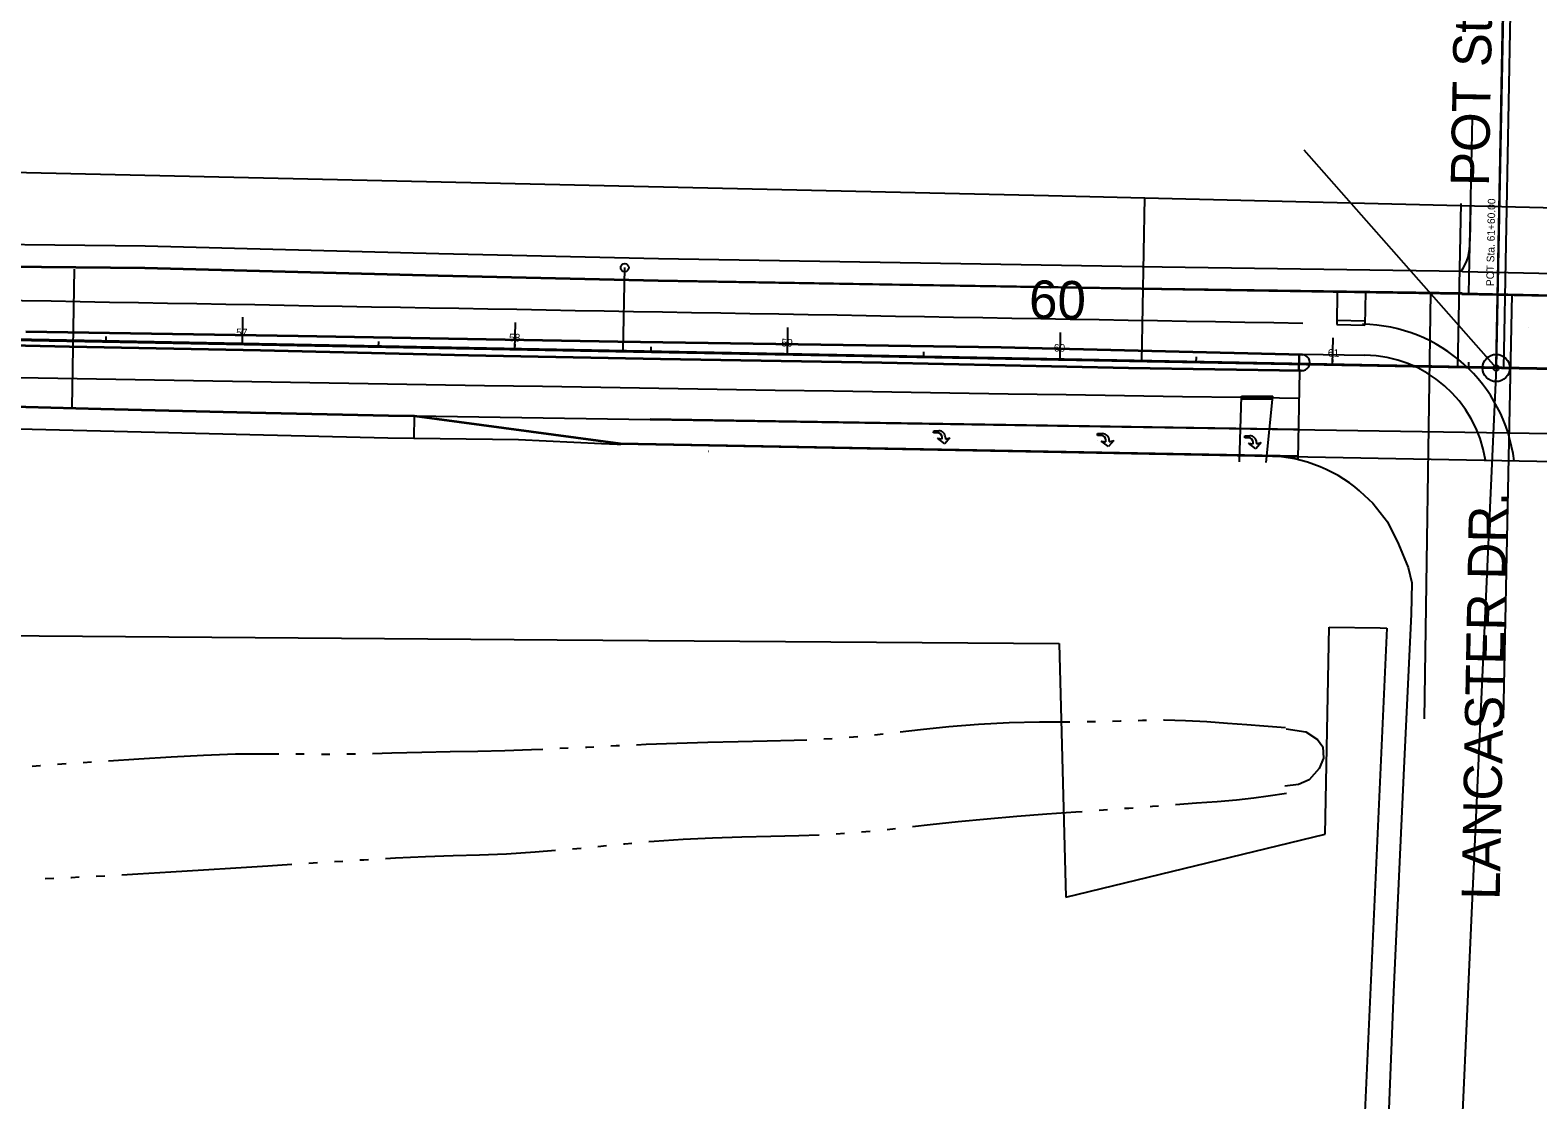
# Model space of a CAD drawing. Extents: x -25029 to 2274964, y -81170 to 687028.
# Drawn here: x -11332 to -10779, y -66260 to -65868 of the extents above; entities that cross this region are included whole.
import ezdxf

# ---------------------------------------------------------------- set-up
doc = ezdxf.new("R2010")
doc.units = 0
for name, color, linetype in [('81911BEA - RW_X_Fee_RW', 7, 'Continuous'), ('BD_X_Canopy', 7, 'Continuous'), ('CULVERT', 7, 'Continuous'), ('DR_P_Cells', 7, 'Continuous'), ('GE_X_CL_100', 7, 'Continuous'), ('GE_X_CL_20', 7, 'Continuous'), ('GK_Visualization', 7, 'Continuous'), ('MT_P_Edge_Line', 7, 'Continuous'), ('MT_P_Lane_Line', 7, 'Continuous'), ('PM_P_Cells', 7, 'Continuous'), ('PM_P_Stop_Line', 7, 'Continuous'), ('PV_X_EOP', 7, 'Continuous'), ('SC_Scratch18', 7, 'Continuous'), ('SC_Scratch19', 7, 'Continuous'), ('SC_Scratch2', 7, 'Continuous'), ('WATER', 7, 'Continuous')]:
    doc.layers.add(name, color=color, linetype=linetype)

msp = doc.modelspace()

# ---------------------------------------------------------------- linework, layer by layer
at = {"layer": '81911BEA - RW_X_Fee_RW'}
for p, q in [((-11352.92, -66089.77), (-11138.69, -66091.38)), ((-11138.69, -66091.38), (-10954.56, -66092.82)), ((-10856.93, -66162.71), (-10855.47, -66086.73)), ((-10834.31, -66087.13), (-10856.65, -66579.42)), ((-10954.56, -66092.82), (-10952.14, -66185.89)), ((-10952.14, -66185.89), (-10856.93, -66162.71))]:
    msp.add_line(p, q, dxfattribs=at)
for points in [[(-10564.43, -65895.84), (-10565.36, -65938.1), (-10958.44, -65928.47), (-11404.19, -65918.46), (-11405.14, -65873.94)], [(-10855.47, -66086.73), (-10836.77, -66087.08), (-10834.31, -66087.13)]]:
    msp.add_lwpolyline(points, dxfattribs=at)
at = {"layer": 'BD_X_Canopy'}
for p, q in [((-10785.12, -65528.96), (-10794.25, -65991.68)), ((-10794.25, -65991.68), (-10864.61, -65911.7)), ((-11971.14, -65969.61), (-10794.25, -65991.68)), ((-10794.25, -65991.68), (-10823.24, -66630.78)), ((-10794.25, -65991.68), (-9327.75, -66019.23))]:
    msp.add_line(p, q, dxfattribs=at)
at = {"layer": 'CULVERT'}
msp.add_lwpolyline([(-10871.22, -66124.05), (-10864.11, -66125.23), (-10859.8, -66127.96), (-10857.83, -66130.71), (-10857.51, -66134.82), (-10859.1, -66138.66), (-10862.82, -66142.81), (-10866.68, -66144.47), (-10871.72, -66145.11)], dxfattribs=at)
at = {"layer": 'DR_P_Cells'}
msp.add_circle((-11113.89, -65954.85), 1.5, dxfattribs=at)
at = {"layer": 'GE_X_CL_100'}
for p, q in [((-10794.16, -65986.68), (-10789.26, -65725.77)), ((-11971.14, -65969.61), (-10794.25, -65991.68)), ((-11254.17, -65983.05), (-11253.98, -65973.06)), ((-11154.19, -65984.93), (-11154, -65974.93)), ((-11054.21, -65986.8), (-11054.02, -65976.81)), ((-10954.22, -65988.68), (-10954.04, -65978.68)), ((-10854.24, -65990.56), (-10854.05, -65980.56)), ((-10794.25, -65991.68), (-9327.75, -66019.23))]:
    msp.add_line(p, q, dxfattribs=at)
msp.add_circle((-10794.25, -65991.68), 5, dxfattribs=at)
msp.add_circle((-10794.25, -65991.68), 5, dxfattribs=at)
at = {"layer": 'GE_X_CL_20'}
for p, q in [((-10794.23, -65990.68), (-10792.92, -65920.73)), ((-10794.23, -65990.68), (-10792.92, -65920.73)), ((-12238.95, -65963.84), (-7122.08, -66061.19)), ((-11304.16, -65982.12), (-11304.12, -65980.12)), ((-11254.17, -65983.05), (-11254.13, -65981.06)), ((-11204.18, -65983.99), (-11204.14, -65981.99)), ((-11154.19, -65984.93), (-11154.15, -65982.93)), ((-11104.2, -65985.87), (-11104.16, -65983.87)), ((-11054.21, -65986.8), (-11054.17, -65984.81)), ((-11004.21, -65987.74), (-11004.18, -65985.74)), ((-10954.22, -65988.68), (-10954.19, -65986.68)), ((-10904.23, -65989.62), (-10904.19, -65987.62)), ((-10854.24, -65990.56), (-10854.2, -65988.56)), ((-10804.25, -65991.49), (-10804.21, -65989.49))]:
    msp.add_line(p, q, dxfattribs=at)
msp.add_circle((-10794.25, -65991.68), 1, dxfattribs=at)
msp.add_circle((-10794.25, -65991.68), 1, dxfattribs=at)
at = {"layer": 'GK_Visualization'}
for p, q in [((-11971.14, -65969.61), (-10794.25, -65991.68)), ((-10794.32, -65991.75), (-10794.18, -65991.61)), ((-10794.32, -65991.61), (-10794.18, -65991.75)), ((-10794.25, -65991.68), (-9327.75, -66019.23))]:
    msp.add_line(p, q, dxfattribs=at)
at = {"layer": 'MT_P_Edge_Line'}
for p, q in [((-11333.57, -65978.2), (-11233.68, -65979.7)), ((-11233.68, -65979.7), (-11116.48, -65981.81)), ((-11317.6, -65984.01), (-11403.91, -65982.25)), ((-11247.55, -65985.41), (-11317.6, -65984.01)), ((-11171.22, -65987.26), (-11247.55, -65985.41)), ((-11116.48, -65981.81), (-10975.86, -65983.91)), ((-10975.86, -65983.91), (-10865.3, -65986.56)), ((-10865.3, -65986.56), (-10842.35, -65986.96)), ((-11100.74, -65988.53), (-11171.22, -65987.26)), ((-11019.59, -65989.88), (-11100.74, -65988.53)), ((-10929.11, -65991.83), (-11019.59, -65989.88)), ((-10865.7, -65992.87), (-10929.11, -65991.83)), ((-10866.61, -65992.66), (-10866.45, -65986.87)), ((-10866.61, -65992.66), (-10866.45, -65986.87)), ((-10866.45, -65986.87), (-10866.61, -65992.66)), ((-11191, -66009.16), (-11115.4, -66019.29)), ((-10866.77, -66014.21), (-11104.55, -66010.5)), ((-11115.43, -66019.29), (-10866.93, -66023.95))]:
    msp.add_line(p, q, dxfattribs=at)
for points in [[(-10806.77, -65964.53), (-10916.94, -65962.87), (-11101.66, -65959.86), (-11182.31, -65958.04), (-11289.95, -65955.2), (-11378.47, -65954.29), (-11483.92, -65951.87), (-11568.97, -65950.7), (-11688.73, -65948.81), (-11781.26, -65947.01), (-11862.28, -65945.89), (-11945.74, -65943.63), (-12022.88, -65942.89), (-12061.34, -65942.49), (-12099.15, -65941.54), (-12123.61, -65940.87), (-12142.77, -65940.64), (-12167.15, -65940.12), (-12185.39, -65939.91), (-12202.99, -65939.22), (-12218.4, -65939.09), (-12234.44, -65938.66), (-12236.51, -65938.6)], [(-10806.77, -65964.53), (-10761.99, -65965.44), (-10594.77, -65969.13), (-10433.54, -65972.08), (-10303.69, -65974.14), (-10177.72, -65976.71), (-10042.77, -65979.12), (-9939.22, -65981.33), (-9785.77, -65983.72), (-9748.37, -65984.14)], [(-12005.65, -65993.42), (-11889.59, -65995.92), (-11792.96, -65997.68), (-11681.82, -65999.13), (-11598.95, -66000.1), (-11516.69, -66002.18), (-11438.57, -66003.51), (-11361.17, -66005.11), (-11306.05, -66006.53), (-11251.2, -66007.87), (-11200.6, -66009.02), (-11191.03, -66009.16)]]:
    msp.add_lwpolyline(points, dxfattribs=at)
for centre, radius, start, end in [((-10844.25, -66032.6), 57, 6.9636, 88.999), ((-10865.49, -65989.71), 2.92, 265.0168, 94.8438), ((-10843.14, -66032.46), 45.5, 8.8043, 88.999)]:
    msp.add_arc(centre, radius, start, end, dxfattribs=at)
at = {"layer": 'MT_P_Lane_Line'}
msp.add_line((-10782.36, -65976.67), (-10782.36, -65976.67), dxfattribs=at)
for centre, radius, start, end in [((4271.23, 801013.91), 867121.26, 268.90947181, 268.99980264), ((-7415.82, 162207.03), 228235.88, 268.7907493, 269.1336993)]:
    msp.add_arc(centre, radius, start, end, dxfattribs=at)
at = {"layer": 'PM_P_Cells'}
for p, q in [((-11000.59, -66017.2), (-11000.59, -66017.2)), ((-11000.58, -66015.45), (-11000.57, -66014.7)), ((-10999.18, -66015.47), (-11000.58, -66015.45)), ((-11000.57, -66014.7), (-10998.71, -66014.72)), ((-10996.53, -66019.49), (-10999.15, -66017.47)), ((-10999.15, -66017.47), (-10997.48, -66017.73)), ((-10997.48, -66017.73), (-10997.47, -66017.2)), ((-10994.59, -66017.26), (-10996.53, -66019.49)), ((-10996.27, -66017.24), (-10996.28, -66017.74)), ((-10996.28, -66017.74), (-10994.59, -66017.26)), ((-10994.59, -66017.26), (-10994.59, -66017.26)), ((-10940.51, -66018.22), (-10940.51, -66018.22)), ((-10940.49, -66016.47), (-10940.48, -66015.72)), ((-10939.09, -66016.48), (-10940.49, -66016.47)), ((-10940.48, -66015.72), (-10938.63, -66015.73)), ((-10936.45, -66020.5), (-10939.07, -66018.48)), ((-10939.07, -66018.48), (-10937.39, -66018.74)), ((-10937.39, -66018.74), (-10937.39, -66018.22)), ((-10934.51, -66018.27), (-10936.45, -66020.5)), ((-10936.19, -66018.26), (-10936.19, -66018.76)), ((-10936.19, -66018.76), (-10934.51, -66018.27)), ((-10934.51, -66018.27), (-10934.51, -66018.27)), ((-10886.45, -66019.02), (-10886.45, -66019.02)), ((-10886.44, -66017.27), (-10886.43, -66016.52)), ((-10885.04, -66017.28), (-10886.44, -66017.27)), ((-10886.43, -66016.52), (-10884.57, -66016.54)), ((-10882.39, -66021.31), (-10885.02, -66019.28)), ((-10885.02, -66019.28), (-10883.34, -66019.55)), ((-10883.34, -66019.55), (-10883.33, -66019.02)), ((-10880.45, -66019.07), (-10882.39, -66021.31)), ((-10882.13, -66019.06), (-10882.14, -66019.56)), ((-10882.14, -66019.56), (-10880.45, -66019.07)), ((-10880.45, -66019.07), (-10880.45, -66019.07))]:
    msp.add_line(p, q, dxfattribs=at)
for centre, radius, start in [((-10999.19, -66017.19), 1.72, 359.4874), ((-10998.73, -66017.18), 2.46, 358.5789), ((-10939.11, -66018.2), 1.72, 359.4874), ((-10938.65, -66018.19), 2.46, 358.5789), ((-10885.06, -66019.01), 1.72, 359.4874), ((-10884.59, -66019), 2.46, 358.5789)]:
    msp.add_arc(centre, radius, start, 89.4874, dxfattribs=at)
at = {"layer": 'PM_P_Stop_Line'}
for p, q in [((-10804.23, -65964.34), (-10802.92, -65899.71)), ((-10924.23, -65989.24), (-10923.1, -65929.13)), ((-10808.25, -65991.42), (-10807.12, -65931.31)), ((-12236.92, -65964.61), (-7120.03, -66060.65)), ((-10852.52, -65963.6), (-10852.71, -65975.77)), ((-10842.18, -65963.75), (-10842.37, -65975.94)), ((-10818.33, -65964.11), (-10820.69, -66120.39)), ((-10788.54, -65964.66), (-10791.7, -66120.17)), ((-10852.71, -65975.77), (-10842.37, -65975.94)), ((-10852.68, -65974.16), (-10842.34, -65974.34)), ((-10866.42, -65992.86), (-10866.95, -66025.17)), ((-10888.44, -66026.14), (-10887.65, -66001.99)), ((-10887.68, -66002.97), (-10876.25, -66002.96)), ((-10887.65, -66001.99), (-10876.15, -66001.97)), ((-10878.55, -66026.41), (-10876.15, -66001.97))]:
    msp.add_line(p, q, dxfattribs=at)
at = {"layer": 'PV_X_EOP'}
for p, q in [((-10803.6, -65932.26), (-10803.92, -65945.1)), ((-11333.57, -65978.45), (-11233.68, -65979.95)), ((-11233.68, -65979.95), (-11116.48, -65982.06)), ((-11317.59, -65983.76), (-11403.9, -65982)), ((-11247.54, -65985.16), (-11317.59, -65983.76)), ((-11171.21, -65987.01), (-11247.54, -65985.16)), ((-11116.48, -65982.06), (-10975.86, -65984.16)), ((-10975.86, -65984.16), (-10865.31, -65986.81)), ((-11100.73, -65988.28), (-11171.21, -65987.01)), ((-11019.58, -65989.63), (-11100.73, -65988.28)), ((-10929.1, -65991.58), (-11019.58, -65989.63)), ((-10865.7, -65992.62), (-10929.1, -65991.58)), ((-11191.14, -66017.41), (-11191.03, -66009.41)), ((-11191.03, -66009.41), (-11115.43, -66019.54)), ((-10641.4, -66017.97), (-11191.03, -66009.41)), ((-11116.66, -66019.67), (-11115.45, -66019.76)), ((-11115.43, -66019.54), (-10669, -66027.91)), ((-11083.19, -66022.22), (-11083.05, -66022.23)), ((-10844.19, -66036.87), (-10839.43, -66041.31)), ((-10839.43, -66041.31), (-10834.1, -66048.18)), ((-10834.1, -66048.18), (-10830.07, -66056.28)), ((-10830.07, -66056.28), (-10826.49, -66064.93)), ((-10826.49, -66064.93), (-10825.15, -66070.55)), ((-10825.15, -66070.55), (-10825.46, -66082)), ((-10825.46, -66082), (-10828.12, -66138.58)), ((-10828.12, -66138.58), (-10831.9, -66220.66)), ((-10831.9, -66220.66), (-10834.91, -66295.55))]:
    msp.add_line(p, q, dxfattribs=at)
for points in [[(-10806.64, -65956.29), (-10916.81, -65954.63), (-11101.5, -65951.62), (-11182.11, -65949.8), (-11289.8, -65946.96), (-11378.33, -65946.05), (-11483.77, -65943.63), (-11568.85, -65942.46), (-11688.58, -65940.57), (-11781.12, -65938.77), (-11862.11, -65937.65), (-11945.59, -65935.39), (-12022.79, -65934.65), (-12061.19, -65934.25), (-12098.93, -65933.3), (-12123.45, -65932.63), (-12142.63, -65932.4), (-12167.01, -65931.88), (-12185.18, -65931.67), (-12202.79, -65930.98), (-12218.25, -65930.85), (-12234.2, -65930.42), (-12236.24, -65930.35)], [(-10806.76, -65964.28), (-10916.93, -65962.62), (-11015.76, -65961.01), (-11101.65, -65959.61), (-11182.3, -65957.79), (-11289.94, -65954.95), (-11378.46, -65954.04), (-11483.91, -65951.62), (-11568.96, -65950.45), (-11688.72, -65948.56), (-11781.25, -65946.76), (-11862.27, -65945.64), (-11945.73, -65943.38), (-12022.87, -65942.64), (-12061.33, -65942.24), (-12099.14, -65941.29), (-12123.6, -65940.62), (-12142.76, -65940.39), (-12167.14, -65939.87), (-12185.38, -65939.66), (-12202.98, -65938.97), (-12218.39, -65938.84), (-12234.43, -65938.41), (-12236.5, -65938.35)], [(-10806.6, -65956.29), (-10761.82, -65957.2), (-10594.6, -65960.89), (-10433.4, -65963.84), (-10303.54, -65965.9), (-10177.56, -65968.47), (-10042.61, -65970.88), (-9939.07, -65973.09), (-9785.66, -65975.48), (-9748.27, -65975.9)], [(-10806.76, -65964.28), (-10761.98, -65965.19), (-10594.76, -65968.88), (-10433.53, -65971.83), (-10303.68, -65973.89), (-10177.71, -65976.46), (-10042.76, -65978.87), (-9939.21, -65981.08), (-9785.76, -65983.47), (-9748.36, -65983.89)], [(-12005.65, -65993.67), (-11889.59, -65996.17), (-11792.96, -65997.93), (-11681.82, -65999.38), (-11598.95, -66000.35), (-11516.69, -66002.43), (-11438.57, -66003.76), (-11361.17, -66005.36), (-11306.05, -66006.78), (-11251.2, -66008.12), (-11200.6, -66009.27), (-11191.03, -66009.41)], [(-12005.81, -66001.67), (-11889.75, -66004.17), (-11793.09, -66005.93), (-11681.92, -66007.38), (-11599.1, -66008.35), (-11516.86, -66010.43), (-11438.73, -66011.76), (-11361.36, -66013.36), (-11306.26, -66014.78), (-11251.39, -66016.12), (-11200.75, -66017.27), (-11152.91, -66017.93), (-11122.47, -66019.4), (-11116.66, -66019.67)]]:
    msp.add_lwpolyline(points, dxfattribs=at)
for centre, radius, start, end in [((-10821.08, -65946.25), 17.2, 324.3354, 3.8307), ((-10865.49, -65989.71), 2.92, 265.0168, 94.8438), ((-10879, -66077.22), 53.28, 49.2101, 91.4827)]:
    msp.add_arc(centre, radius, start, end, dxfattribs=at)
at = {"layer": 'SC_Scratch18'}
msp.add_line((-10791.43, -65991.73), (-10785.86, -65698.92), dxfattribs=at)
at = {"layer": 'SC_Scratch19'}
msp.add_line((-11315.86, -65955.39), (-11316.77, -66006.02), dxfattribs=at)
at = {"layer": 'SC_Scratch2'}
msp.add_line((-11114.47, -65985.67), (-11113.89, -65954.85), dxfattribs=at)
at = {"layer": 'WATER'}
for p, q in [((-10944.32, -66121.44), (-10941.2, -66121.42)), ((-11040.91, -66127.82), (-11037.79, -66127.62)), ((-11031.55, -66127.19), (-11028.44, -66126.9)), ((-11022.22, -66126.29), (-11019.12, -66125.94)), ((-11215.81, -66133.27), (-11212.69, -66133.23)), ((-11137.71, -66131.24), (-11134.59, -66131.1)), ((-11321.95, -66137.09), (-11318.83, -66136.87)), ((-11312.59, -66136.43), (-11309.48, -66136.22)), ((-11036.36, -66162.62), (-11033.24, -66162.43)), ((-11027.01, -66161.94), (-11023.9, -66161.65)), ((-11017.69, -66161), (-11014.58, -66160.65)), ((-11133.04, -66168.12), (-11129.93, -66167.83)), ((-11123.71, -66167.25), (-11120.6, -66166.95)), ((-11229.76, -66173.4), (-11226.64, -66173.2)), ((-11220.4, -66172.81), (-11217.28, -66172.62)), ((-11326.47, -66179.08), (-11323.34, -66178.92))]:
    msp.add_line(p, q, dxfattribs=at)
for points in [[(-11012.91, -66125.23), (-11005.44, -66124.37), (-10995.06, -66123.28), (-10984.13, -66122.35), (-10972.93, -66121.73), (-10961.75, -66121.5), (-10950.98, -66121.47), (-10950.57, -66121.47)], [(-10934.95, -66121.27), (-10932.08, -66121.2), (-10931.82, -66121.19)], [(-10925.58, -66120.98), (-10923.91, -66120.92), (-10922.45, -66120.9)], [(-10916.21, -66120.8), (-10916.07, -66120.8), (-10908.21, -66121), (-10900.4, -66121.43), (-10892.8, -66121.99), (-10885.64, -66122.54), (-10879.49, -66123.02), (-10871.55, -66123.66)], [(-11118.99, -66130.35), (-11117.03, -66130.26), (-11115.86, -66130.21)], [(-11109.62, -66129.92), (-11105.99, -66129.76), (-11094.75, -66129.32), (-11083.44, -66128.99), (-11072.32, -66128.73), (-11061.67, -66128.51), (-11051.69, -66128.26), (-11047.15, -66128.09)], [(-11303.24, -66135.8), (-11292.18, -66135.08), (-11280.29, -66134.33), (-11268.4, -66133.71), (-11256.63, -66133.32), (-11245.08, -66133.24), (-11240.81, -66133.27)], [(-11234.56, -66133.31), (-11233.66, -66133.32), (-11231.44, -66133.33)], [(-11225.19, -66133.34), (-11222.23, -66133.35), (-11222.06, -66133.35)], [(-11206.44, -66133.1), (-11199.36, -66132.93), (-11188.35, -66132.64), (-11177.88, -66132.43), (-11167.81, -66132.25), (-11157.94, -66132.02), (-11148.07, -66131.69), (-11143.96, -66131.51)], [(-11128.35, -66130.8), (-11127.75, -66130.77), (-11125.23, -66130.65)], [(-11331.3, -66137.78), (-11328.29, -66137.55), (-11328.18, -66137.54)], [(-10921.19, -66152.56), (-10920.34, -66152.49), (-10918.08, -66152.32)], [(-10911.84, -66151.85), (-10904.19, -66151.31), (-10896.61, -66150.76), (-10889.54, -66150.14), (-10883.16, -66149.43), (-10877.86, -66148.73), (-10871.15, -66147.75)], [(-11008.37, -66159.94), (-11001.87, -66159.19), (-10991.6, -66158.09), (-10980.93, -66157.07), (-10970.03, -66156.13), (-10959.1, -66155.31), (-10948.43, -66154.56), (-10946.13, -66154.4)], [(-10939.89, -66153.96), (-10938.32, -66153.85), (-10936.77, -66153.74)], [(-10930.54, -66153.27), (-10929, -66153.16), (-10927.42, -66153.04)], [(-11105.04, -66165.5), (-11103.16, -66165.33), (-11092.49, -66164.56), (-11081.7, -66164.04), (-11070.92, -66163.72), (-11060.34, -66163.48), (-11050.09, -66163.23), (-11042.6, -66162.94)], [(-11201.69, -66171.66), (-11197.95, -66171.44), (-11186.97, -66170.91), (-11176.86, -66170.59), (-11167.18, -66170.34), (-11157.29, -66169.94), (-11146.73, -66169.27), (-11139.27, -66168.66)], [(-11114.38, -66166.34), (-11113.83, -66166.29), (-11111.27, -66166.06)], [(-11298.38, -66177.65), (-11292.53, -66177.33), (-11280.45, -66176.6), (-11268.46, -66175.83), (-11256.59, -66175.07), (-11244.86, -66174.33), (-11236, -66173.78)], [(-11211.05, -66172.22), (-11209.58, -66172.13), (-11207.93, -66172.03)], [(-11317.1, -66178.61), (-11316.86, -66178.6), (-11313.98, -66178.46)], [(-11307.74, -66178.14), (-11304.67, -66177.99), (-11304.62, -66177.99)]]:
    msp.add_lwpolyline(points, dxfattribs=at)

# ---------------------------------------------------------------- texts
at = {"layer": 'GE_X_CL_100'}
for s, rotation, p in [('POT Sta. 61+60.00', 88.9256, (-10796.93, -65925.04)), ('60', 358.9256, (-10965.68, -65973.46)), ('LANCASTER DR.', 88.9256, (-10792.94, -66186.95))]:
    msp.add_text(s, height=14, rotation=rotation, dxfattribs=at).set_placement(p)
at = {"layer": 'GE_X_CL_20'}
for s, rotation, p in [('POT Sta. 61+60.00', 88.9256, (-10795.09, -65961.66)), ('POT Sta. 61+60.00', 88.9239, (-10795.09, -65961.66)), ('57', 358.9256, (-11256.46, -65980.01)), ('58', 358.9256, (-11156.36, -65981.89)), ('59', 358.9256, (-11056.42, -65983.76)), ('60', 358.9256, (-10956.51, -65985.64)), ('61', 358.9256, (-10856, -65987.52))]:
    msp.add_text(s, height=2.8, rotation=rotation, dxfattribs=at).set_placement(p)
at = {"layer": 'GK_Visualization'}
msp.add_text('36', height=0.14, dxfattribs=at).set_placement((-10794.25, -65991.68))

doc.saveas('drawing.dxf')
